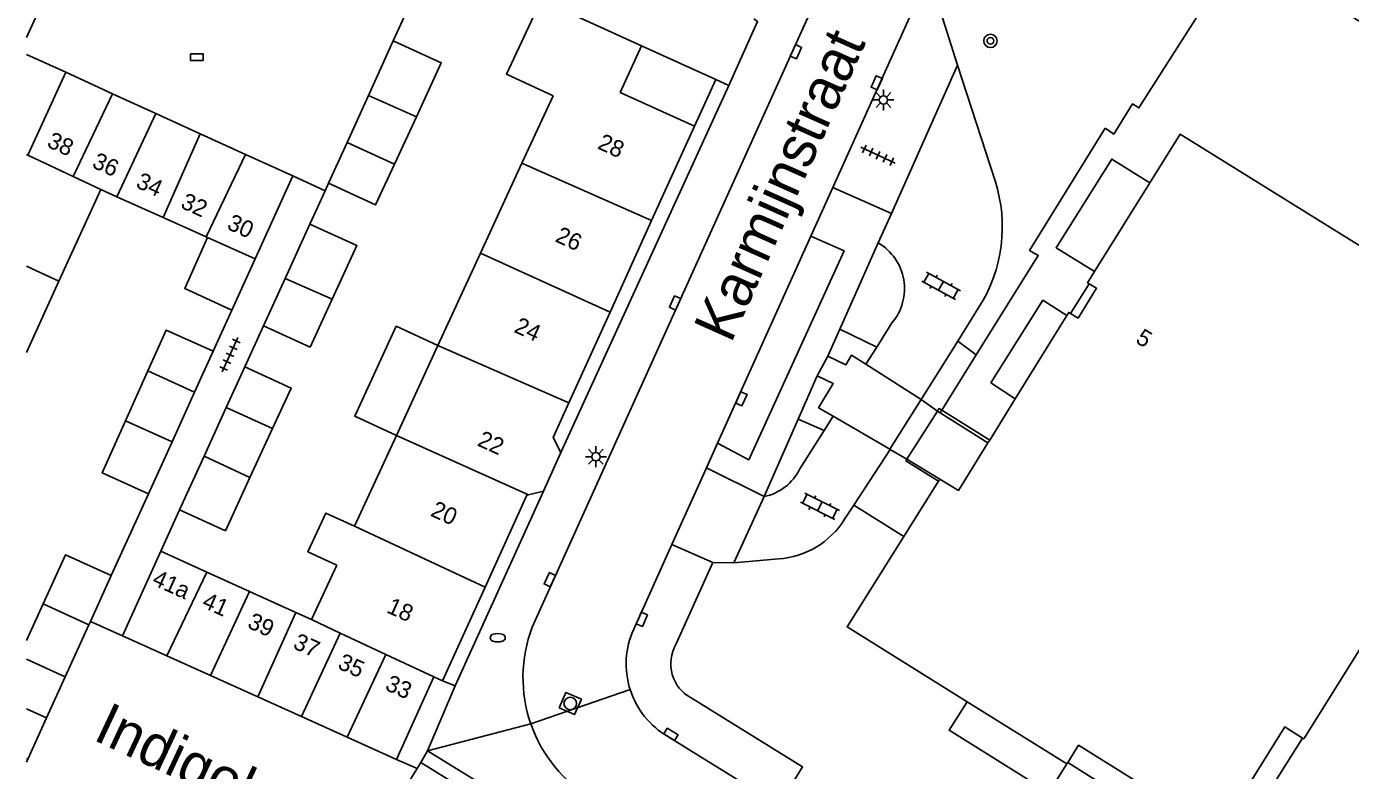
# Model space of a CAD drawing. Extents: x 131000 to 133014, y 396499 to 399001.
# Drawn here: x 131000 to 131078.8, y 398230.7 to 398275 of the extents above; entities that cross this region are included whole.
import ezdxf

# ---------------------------------------------------------------- set-up
doc = ezdxf.new("R2010")
doc.units = 0
for name, color, linetype in [('gg-afsc-muur', 7, 'Continuous'), ('gg-anno-huisnummerreeks BGT', 7, 'Continuous'), ('gg-anno-openbare ruimte label', 7, 'Continuous'), ('gg-bbg-bijgebouw', 7, 'Continuous'), ('gg-bbg-gedigitaliseerde bebouwing', 7, 'Continuous'), ('gg-bbg-gedigitaliseerde bijgebouw', 7, 'Continuous'), ('gg-bbg-hoofdgebouw', 7, 'Continuous'), ('gg-bbg-luifel en loopbrug', 7, 'Continuous'), ('gg-bbg-onder overbouw', 7, 'Continuous'), ('gg-bbg-pand overbouw', 7, 'Continuous'), ('gg-bbg-tussenscheiding', 7, 'Continuous'), ('gg-knt-verharding', 7, 'Continuous'), ('gg-knt-verharding nz', 7, 'Continuous'), ('gt-grn-groengrens', 7, 'Continuous'), ('gt-grn-weggrens', 7, 'Continuous'), ('gt-symb-boom', 7, 'Continuous'), ('gt-symb-brandkraan', 7, 'Continuous'), ('gt-symb-klinker verharding', 7, 'Continuous'), ('gt-symb-kolk', 7, 'Continuous'), ('gt-symb-kolk center center', 7, 'Continuous'), ('gt-symb-lichtmast', 7, 'Continuous'), ('gt-symb-rioolschacht', 7, 'Continuous'), ('gt-symb-tegel verharding', 7, 'Continuous')]:
    doc.layers.add(name, color=color, linetype=linetype)

# ---------------------------------------------------------------- blocks, each defined once
blk = doc.blocks.new('gt0-KL1')
at = {"layer": 'gt-symb-klinker verharding'}
for p, q in [((-1.15, 0.3), (1.15, 0.3)), ((-1, -0.3), (-1, 0.3)), ((-0.5, 0.3), (-0.5, 0.45)), ((0, -0.3), (0, 0.3)), ((0.5, 0.3), (0.5, 0.45)), ((1, -0.3), (1, 0.3)), ((-1.15, -0.3), (1.15, -0.3)), ((-0.5, -0.45), (-0.5, -0.3)), ((0.5, -0.45), (0.5, -0.3))]:
    blk.add_line(p, q, dxfattribs=at)
blk = doc.blocks.new('gt0-LMAST')
at = {"layer": 'gt-symb-lichtmast'}
for p, q in [((-0.182, 0.173), (-0.447, 0.438)), ((-0.005, 0.246), (-0.005, 0.621)), ((0.172, 0.173), (0.437, 0.438)), ((-0.255, -0.004), (-0.63, -0.004)), ((-0.182, -0.181), (-0.447, -0.446)), ((-0.005, -0.254), (-0.005, -0.629)), ((0.437, -0.446), (0.172, -0.181)), ((0.245, -0.004), (0.62, -0.004))]:
    blk.add_line(p, q, dxfattribs=at)
blk.add_circle((-0.005, -0.004), 0.25, dxfattribs=at)
blk = doc.blocks.new('gt0-RS')
at = {"layer": 'gt-symb-rioolschacht'}
blk.add_lwpolyline([(-0.5, -0.5), (0.5, -0.5), (0.5, 0.5), (-0.5, 0.5)], close=True, dxfattribs=at)
blk.add_circle((0, 0), 0.375, dxfattribs=at)
blk = doc.blocks.new('gt0-KOLK')
at = {"layer": 'gt-symb-kolk'}
blk.add_lwpolyline([(0, 0), (0.375, 0), (0.375, 0.4), (-0.375, 0.4), (-0.375, 0), (0, 0)], dxfattribs=at)
blk = doc.blocks.new('gt0-TEG1')
at = {"layer": 'gt-symb-tegel verharding'}
for p, q in [((-1.125, 0), (1.125, 0)), ((-0.9, -0.25), (-0.9, 0.25)), ((-0.45, -0.25), (-0.45, 0.25)), ((0, -0.25), (0, 0.25)), ((0.45, -0.25), (0.45, 0.25)), ((0.9, -0.25), (0.9, 0.25))]:
    blk.add_line(p, q, dxfattribs=at)
blk = doc.blocks.new('gt0-BOOM')
at = {"layer": 'gt-symb-boom'}
for radius in [0.4, 0.2]:
    blk.add_circle((0, 0), radius, dxfattribs=at)
blk = doc.blocks.new('gt0-BR')
at = {"layer": 'gt-symb-brandkraan'}
for centre, radius, start, end in [((-0.244, 0), 0.206, 107.56694, 252.43307), ((0.599, -2.664), 3, 106.89205, 107.56694), ((0, -0.691), 0.938, 73.10799, 106.89205), ((-0.599, -2.664), 3, 72.43309, 73.10799), ((0.244, 0), 0.206, 287.56695, 72.43309), ((0.599, 2.664), 3, 252.43307, 253.10797), ((0, 0.691), 0.938, 253.10797, 286.89206), ((-0.599, 2.664), 3, 286.89206, 287.56695)]:
    blk.add_arc(centre, radius, start, end, dxfattribs=at)
blk = doc.blocks.new('gt0-KOLKCC')
at = {"layer": 'gt-symb-kolk center center'}
blk.add_lwpolyline([(-0.375, 0.2), (0.375, 0.2), (0.375, -0.2), (-0.375, -0.2)], close=True, dxfattribs=at)

msp = doc.modelspace()

# ---------------------------------------------------------------- linework, layer by layer
at = {"layer": 'gg-afsc-muur'}
for p, q in [((131017.785, 398265.243), (131016.876, 398263.243)), ((131017.987, 398265.686), (131017.785, 398265.243)), ((131012.233, 398258.136), (131011.121, 398255.687)), ((131014.118, 398257.191), (131013.009, 398254.757)), ((131007.262, 398247.192), (131005.05, 398242.321)), ((131009.12, 398246.227), (131007.999, 398243.771)), ((131002.308, 398236.285), (131001.197, 398233.838))]:
    msp.add_line(p, q, dxfattribs=at)
for points in [[(131030.658, 398276.587), (131024.267, 398279.491), (131021.845, 398274.166)], [(131000.491, 398276.7), (131000.967, 398276.483), (131000, 398274.363)]]:
    msp.add_lwpolyline(points, dxfattribs=at)
at = {"layer": 'gg-bbg-bijgebouw'}
for p, q in [((131021.845, 398274.166), (131020.367, 398270.917)), ((131000, 398273.357), (131002.335, 398272.292)), ((131002.335, 398272.292), (131005.129, 398271.017)), ((131005.129, 398271.017), (131007.712, 398269.838)), ((131020.367, 398270.917), (131019.091, 398268.113)), ((131007.712, 398269.838), (131010.347, 398268.636)), ((131010.347, 398268.636), (131013.043, 398267.406)), ((131013.043, 398267.406), (131015.86, 398266.121)), ((131015.86, 398266.121), (131013.619, 398261.188)), ((131016.876, 398263.243), (131015.408, 398260.022)), ((131013.619, 398261.188), (131012.233, 398258.136)), ((131015.408, 398260.022), (131014.118, 398257.191)), ((131010.008, 398253.238), (131008.666, 398250.284)), ((131011.899, 398252.323), (131010.578, 398249.425)), ((131008.666, 398250.284), (131007.262, 398247.192)), ((131010.578, 398249.425), (131009.12, 398246.227)), ((131005.724, 398238.728), (131007.999, 398243.771)), ((131005.05, 398242.321), (131003.81, 398239.591)), ((131003.717, 398239.386), (131002.308, 398236.285)), ((131003.81, 398239.591), (131003.717, 398239.386)), ((131008.359, 398237.539), (131005.724, 398238.728)), ((131010.959, 398236.366), (131008.359, 398237.539)), ((131000, 398237.334), (131002.308, 398236.285)), ((131013.771, 398235.097), (131010.959, 398236.366)), ((131024.251, 398236.29), (131022.031, 398231.37)), ((131016.385, 398233.917), (131013.771, 398235.097)), ((131019.095, 398232.695), (131016.385, 398233.917)), ((131022.031, 398231.37), (131019.095, 398232.695)), ((131000, 398231.43), (131000.085, 398231.391)), ((131000, 398231.204), (131000.085, 398231.391))]:
    msp.add_line(p, q, dxfattribs=at)
at = {"layer": 'gg-bbg-gedigitaliseerde bebouwing'}
for p, q in [((131029.505, 398266.875), (131027.033, 398261.515)), ((131004.42, 398265.31), (131001.932, 398259.852)), ((131027.033, 398261.515), (131024.502, 398256.025)), ((131000, 398255.613), (131001.932, 398259.852)), ((131024.502, 398256.025), (131022.033, 398250.67)), ((131022.033, 398250.67), (131019.535, 398245.253)), ((131018.472, 398242.949), (131016.974, 398239.7))]:
    msp.add_line(p, q, dxfattribs=at)
for points in [[(131030.658, 398276.587), (131028.576, 398272.188), (131031.354, 398270.884), (131029.505, 398266.875)], [(131019.535, 398245.253), (131017.823, 398246.042), (131016.761, 398243.738), (131018.472, 398242.949)]]:
    msp.add_lwpolyline(points, dxfattribs=at)
at = {"layer": 'gg-bbg-gedigitaliseerde bijgebouw'}
for p, q in [((131023.216, 398269.651), (131021.914, 398266.828)), ((131021.914, 398266.828), (131019.091, 398268.113)), ((131005.374, 398264.883), (131004.42, 398265.31)), ((131008.131, 398263.647), (131005.374, 398264.883)), ((131010.709, 398262.492), (131008.131, 398263.647)), ((131010.709, 398262.492), (131010.783, 398262.459)), ((131005.889, 398251.532), (131007.222, 398254.508)), ((131007.222, 398254.508), (131010.008, 398253.238)), ((131011.899, 398252.323), (131014.648, 398251.07)), ((131014.648, 398251.07), (131013.305, 398248.156)), ((131010.747, 398242.525), (131007.999, 398243.771)), ((131013.29, 398241.371), (131010.747, 398242.525)), ((131016.036, 398240.125), (131013.29, 398241.371)), ((131000, 398238.457), (131000.988, 398240.632)), ((131016.974, 398239.7), (131016.036, 398240.125))]:
    msp.add_line(p, q, dxfattribs=at)
for points in [[(131021.845, 398274.166), (131024.699, 398272.867), (131023.216, 398269.651)], [(131016.876, 398263.243), (131019.673, 398261.969), (131018.205, 398258.786)], [(131012.233, 398258.136), (131009.421, 398259.418), (131010.783, 398262.459)], [(131018.205, 398258.786), (131016.888, 398255.929), (131014.118, 398257.191)], [(131007.262, 398247.192), (131004.508, 398248.448), (131005.889, 398251.532)], [(131013.305, 398248.156), (131011.843, 398244.986), (131009.12, 398246.227)], [(131000.988, 398240.632), (131002.319, 398243.562), (131005.05, 398242.321)]]:
    msp.add_lwpolyline(points, dxfattribs=at)
at = {"layer": 'gg-bbg-hoofdgebouw'}
for p, q in [((131030.658, 398276.587), (131036.622, 398273.877)), ((131039.781, 398269.08), (131037.227, 398263.46)), ((131066.89, 398265.707), (131063.594, 398260.423)), ((131037.227, 398263.46), (131034.748, 398258.005)), ((131034.748, 398258.005), (131032.293, 398252.602)), ((131061.951, 398257.804), (131058.876, 398252.838)), ((131058.876, 398252.838), (131057.363, 398250.393)), ((131057.363, 398250.393), (131057.254, 398250.218)), ((131031.828, 398249.64), (131030.794, 398247.341)), ((131052.243, 398244.641), (131054.312, 398247.933)), ((131054.312, 398247.933), (131054.389, 398248.055)), ((131030.794, 398247.341), (131029.887, 398247.125)), ((131027.308, 398241.632), (131024.771, 398236.05)), ((131024.771, 398236.05), (131024.251, 398236.29)), ((131061.951, 398231.1), (131056.01, 398234.804)), ((131023.481, 398231.18), (131023.261, 398230.827)), ((131023.481, 398231.18), (131028.631, 398228.006)), ((131062.004, 398231.185), (131061.951, 398231.1)), ((131023.261, 398230.827), (131018.239, 398222.781))]:
    msp.add_line(p, q, dxfattribs=at)
for points in [[(131039.781, 398269.08), (131035.357, 398271.093), (131036.622, 398273.877)], [(131082.525, 398262.226), (131081.543, 398260.637), (131068.702, 398268.613), (131066.89, 398265.707)], [(131063.594, 398260.423), (131063.182, 398259.762), (131063.275, 398259.704)], [(131063.275, 398259.704), (131063.708, 398259.434), (131062.618, 398257.655), (131062.169, 398257.93)], [(131062.169, 398257.93), (131062.068, 398257.992), (131061.951, 398257.804)], [(131032.293, 398252.602), (131031.36, 398250.55), (131031.828, 398249.64)], [(131057.254, 398250.218), (131055.501, 398247.388), (131054.389, 398248.055)], [(131027.308, 398241.632), (131029.793, 398247.103), (131029.887, 398247.125)], [(131056.01, 398234.804), (131048.861, 398239.26), (131052.243, 398244.641)], [(131083.835, 398245.034), (131076.061, 398232.59), (131075.976, 398232.643)]]:
    msp.add_lwpolyline(points, dxfattribs=at)
at = {"layer": 'gg-bbg-luifel en loopbrug'}
for p, q in [((131036.622, 398273.877), (131041.047, 398271.866)), ((131041.047, 398271.866), (131039.781, 398269.08)), ((131019.091, 398268.113), (131017.987, 398265.686)), ((131062.169, 398257.93), (131063.275, 398259.704)), ((131011.121, 398255.687), (131010.008, 398253.238)), ((131013.009, 398254.757), (131011.899, 398252.323)), ((131054.243, 398252.12), (131052.422, 398249.244)), ((131057.363, 398250.393), (131054.504, 398252.163)), ((131000, 398234.381), (131001.197, 398233.838)), ((131001.197, 398233.838), (131000.085, 398231.391))]:
    msp.add_line(p, q, dxfattribs=at)
for points in [[(131021.914, 398266.828), (131020.791, 398264.393), (131017.987, 398265.686)], [(131066.89, 398265.707), (131064.622, 398267.122), (131061.31, 398261.848), (131063.594, 398260.423)], [(131022.033, 398250.67), (131019.551, 398251.814), (131022.02, 398257.169), (131024.502, 398256.025)], [(131007.222, 398254.508), (131008.313, 398256.944), (131011.121, 398255.687)], [(131014.648, 398251.07), (131015.762, 398253.487), (131013.009, 398254.757)], [(131054.504, 398252.163), (131054.336, 398252.267), (131054.243, 398252.12)], [(131052.422, 398249.244), (131052.366, 398249.156), (131054.312, 398247.933)]]:
    msp.add_lwpolyline(points, dxfattribs=at)
at = {"layer": 'gg-bbg-onder overbouw'}
msp.add_lwpolyline([(131075.976, 398232.643), (131074.926, 398233.303), (131070.993, 398227.007), (131062.654, 398232.216), (131062.004, 398231.185)], dxfattribs=at)
at = {"layer": 'gg-bbg-pand overbouw'}
msp.add_lwpolyline([(131062.004, 398231.185), (131071.359, 398225.289), (131075.976, 398232.643)], dxfattribs=at)
at = {"layer": 'gg-bbg-tussenscheiding'}
for p, q in [((131002.335, 398272.292), (131000.08, 398267.35)), ((131002.774, 398266.084), (131005.129, 398271.017)), ((131020.367, 398270.917), (131023.216, 398269.651)), ((131007.712, 398269.838), (131005.374, 398264.883)), ((131008.131, 398263.647), (131010.347, 398268.636)), ((131000, 398267.388), (131000.08, 398267.35)), ((131013.043, 398267.406), (131010.709, 398262.492)), ((131000.08, 398267.35), (131002.774, 398266.084)), ((131029.505, 398266.875), (131037.227, 398263.46)), ((131002.774, 398266.084), (131004.42, 398265.31)), ((131010.783, 398262.459), (131013.619, 398261.188)), ((131027.033, 398261.515), (131034.748, 398258.005)), ((131000, 398260.743), (131001.932, 398259.852)), ((131015.408, 398260.022), (131018.205, 398258.786)), ((131024.502, 398256.025), (131032.293, 398252.602)), ((131008.666, 398250.284), (131005.889, 398251.532)), ((131022.033, 398250.67), (131029.887, 398247.125)), ((131010.578, 398249.425), (131013.305, 398248.156)), ((131027.308, 398241.632), (131019.535, 398245.253)), ((131010.747, 398242.525), (131008.359, 398237.539)), ((131010.959, 398236.366), (131013.29, 398241.371)), ((131003.717, 398239.386), (131000.988, 398240.632)), ((131016.036, 398240.125), (131013.771, 398235.097)), ((131016.974, 398239.7), (131018.684, 398238.899)), ((131016.385, 398233.917), (131018.684, 398238.899)), ((131018.684, 398238.899), (131021.397, 398237.627)), ((131021.397, 398237.627), (131019.095, 398232.695)), ((131021.397, 398237.627), (131024.251, 398236.29))]:
    msp.add_line(p, q, dxfattribs=at)
at = {"layer": 'gg-knt-verharding'}
for p, q in [((131052.891, 398289.65), (131030.11, 398239.238)), ((131058.613, 398288.965), (131048.013, 398265.425)), ((131051.506, 398263.887), (131055.446, 398272.724)), ((131057.674, 398265.822), (131055.446, 398272.724)), ((131041.82, 398271.515), (131031.828, 398249.64)), ((131015.86, 398266.121), (131017.785, 398265.243)), ((131048.013, 398265.425), (131046.708, 398262.528)), ((131050.723, 398262.131), (131051.506, 398263.887)), ((131048.441, 398256.998), (131050.723, 398262.131)), ((131056.714, 398258.298), (131055.45, 398256.282)), ((131050.627, 398255.931), (131051.537, 398257.369)), ((131047.725, 398255.386), (131048.441, 398256.998)), ((131049.981, 398254.908), (131050.627, 398255.931)), ((131055.45, 398256.282), (131053.267, 398252.805)), ((131049.981, 398254.908), (131053.267, 398252.805)), ((131056.561, 398255.467), (131054.504, 398252.163)), ((131047.093, 398254.217), (131045.956, 398251.628)), ((131054.243, 398252.12), (131053.267, 398252.805)), ((131045.956, 398251.628), (131043.933, 398247.021)), ((131048.04, 398251.817), (131047.494, 398250.953)), ((131051.419, 398249.85), (131048.04, 398251.817)), ((131054.406, 398252.006), (131054.243, 398252.12)), ((131054.504, 398252.163), (131054.406, 398252.006)), ((131057.254, 398250.218), (131054.406, 398252.006)), ((131047.494, 398250.953), (131046.048, 398248.668)), ((131041.153, 398250.203), (131040.492, 398248.736)), ((131049.265, 398246.513), (131051.44, 398249.838)), ((131051.419, 398249.85), (131051.44, 398249.838)), ((131051.44, 398249.838), (131052.422, 398249.244)), ((131040.492, 398248.736), (131038.435, 398244.173)), ((131052.422, 398249.244), (131054.389, 398248.055)), ((131030.794, 398247.341), (131025.521, 398235.76)), ((131042.112, 398243.078), (131043.933, 398247.021)), ((131048.714, 398245.67), (131049.265, 398246.513)), ((131038.435, 398244.173), (131036.161, 398239.13)), ((131040.861, 398243.09), (131038.67, 398238.219)), ((131042.112, 398243.078), (131040.861, 398243.09)), ((131044.788, 398243.307), (131042.112, 398243.078)), ((131005.724, 398238.728), (131003.81, 398239.591)), ((131025.521, 398235.76), (131024.771, 398236.05)), ((131038.2, 398232.731), (131069.351, 398213.47)), ((131022.031, 398231.37), (131023.261, 398230.827)), ((131023.881, 398231.89), (131023.481, 398231.18))]:
    msp.add_line(p, q, dxfattribs=at)
for points in [[(131059.981, 398287.67), (131054.537, 398275.539), (131055.446, 398272.724)], [(131056.561, 398255.467), (131060.246, 398261.385), (131059.736, 398261.688), (131064.237, 398268.957), (131064.746, 398268.612), (131065.863, 398270.406), (131066.239, 398270.172), (131072.313, 398279.7), (131085.931, 398271.28), (131084.159, 398268.673), (131085.814, 398267.548)], [(131041.82, 398271.515), (131043.527, 398275.32), (131043.311, 398275.47)], [(131046.708, 398262.528), (131048.691, 398261.67), (131043.009, 398249.206), (131041.153, 398250.203)], [(131058.876, 398252.838), (131057.424, 398253.8), (131060.523, 398258.714), (131061.951, 398257.804)], [(131049.981, 398254.908), (131049.13, 398255.437), (131048.795, 398254.874), (131047.725, 398255.386)], [(131047.093, 398254.217), (131048.037, 398253.76), (131047.171, 398252.316), (131048.04, 398251.817)], [(131039.571, 398235.03), (131046.211, 398230.931), (131045.451, 398229.701), (131046.996, 398228.753), (131047.753, 398229.979), (131070.741, 398215.789)], [(131023.881, 398231.89), (131065.027, 398206.532), (131067.569, 398203.827)]]:
    msp.add_lwpolyline(points, dxfattribs=at)
for centre, radius, start, end in [((131049.235, 398263.076), 8.875, 327.43067, 18.02698), ((131049.115, 398259.405), 3.165, 319.94676, 59.45362), ((131043.288, 398250.031), 3.078, 282.09481, 333.72264), ((131044.413, 398248.373), 5.08, 274.23642, 327.84978), ((131037.988, 398236.255), 8.423, 159.263, 199.22406), ((131040.703, 398237.051), 4.995, 155.40268, 197.65509), ((131040.688, 398237.067), 2.324, 150.29066, 241.26289), ((131040.699, 398237.053), 4.992, 197.68523, 239.95749), ((131037.99, 398236.254), 8.425, 199.20716, 239.16016)]:
    msp.add_arc(centre, radius, start, end, dxfattribs=at)
at = {"layer": 'gg-knt-verharding nz'}
msp.add_line((131046.708, 398262.528), (131041.153, 398250.203), dxfattribs=at)
at = {"layer": 'gt-grn-groengrens'}
for p, q in [((131048.441, 398256.998), (131050.627, 398255.931)), ((131055.45, 398256.282), (131056.561, 398255.467)), ((131047.494, 398250.953), (131045.956, 398251.628)), ((131049.265, 398246.513), (131052.243, 398244.641))]:
    msp.add_line(p, q, dxfattribs=at)
msp.add_lwpolyline([(131061.951, 398231.1), (131060.883, 398229.407), (131054.943, 398233.111), (131056.01, 398234.804)], dxfattribs=at)
at = {"layer": 'gt-grn-weggrens'}
for p, q in [((131041.047, 398271.866), (131041.82, 398271.515)), ((131048.013, 398265.425), (131051.506, 398263.887)), ((131047.093, 398254.217), (131047.725, 398255.386)), ((131053.267, 398252.805), (131051.419, 398249.85)), ((131040.492, 398248.736), (131043.933, 398247.021)), ((131040.861, 398243.09), (131038.435, 398244.173)), ((131023.881, 398231.89), (131025.521, 398235.76)), ((131030.034, 398233.482), (131035.943, 398235.536)), ((131023.881, 398231.89), (131030.034, 398233.482))]:
    msp.add_line(p, q, dxfattribs=at)

# ---------------------------------------------------------------- block references
at = {"layer": 'gt-symb-boom'}
msp.add_blockref('gt0-BOOM', (131057.4, 398274.164), dxfattribs=at)
at = {"layer": 'gt-symb-brandkraan'}
msp.add_blockref('gt0-BR', (131028.063, 398238.615), dxfattribs=at)
at = {"layer": 'gt-symb-klinker verharding'}
for p, rotation in [((131054.459, 398259.571), -28.87101790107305), ((131047.245, 398246.443), -26.616299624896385)]:
    msp.add_blockref('gt0-KL1', p, dxfattribs=dict(at, rotation=rotation))
at = {"layer": 'gt-symb-kolk'}
for p, rotation in [((131045.639, 398273.6), -114.38706671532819), ((131050.815, 398271.583), 65.86887479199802), ((131038.801, 398258.472), 65.22886109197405), ((131042.388, 398252.928), -114.20684398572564), ((131031.344, 398241.98), 63.716687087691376), ((131036.458, 398239.788), -112.64190009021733), ((131038.268, 398232.689), -31.671318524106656)]:
    msp.add_blockref('gt0-KOLK', p, dxfattribs=dict(at, rotation=rotation))
at = {"layer": 'gt-symb-kolk center center'}
msp.add_blockref('gt0-KOLKCC', (131010.138, 398273.203), dxfattribs=at)
at = {"layer": 'gt-symb-lichtmast'}
for p in [(131051.034, 398270.649), (131033.911, 398249.402)]:
    msp.add_blockref('gt0-LMAST', p, dxfattribs=at)
at = {"layer": 'gt-symb-rioolschacht', "rotation": -23.770475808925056}
msp.add_blockref('gt0-RS', (131032.381, 398234.701), dxfattribs=at)
at = {"layer": 'gt-symb-tegel verharding'}
for p, rotation in [((131050.711, 398267.354), -24.823140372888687), ((131012.122, 398255.472), 65.5370731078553)]:
    msp.add_blockref('gt0-TEG1', p, dxfattribs=dict(at, rotation=rotation))

# ---------------------------------------------------------------- texts
at = {"layer": 'gg-anno-huisnummerreeks BGT'}
for s, rotation, p in [('38', 335.5, (131001.156, 398267.882)), ('28', 335.5, (131033.941, 398267.776)), ('36', 335.5, (131003.845, 398266.656)), ('34', 335.5, (131006.454, 398265.465)), ('32', 335.5, (131009.12, 398264.249)), ('30', 335.5, (131011.876, 398262.991)), ('26', 335.5, (131031.425, 398262.239)), ('24', 335.5, (131028.973, 398256.843)), ('5', 328.5, (131065.982, 398256.232)), ('22', 335.8, (131026.788, 398250.08)), ('20', 335.5, (131024, 398245.9)), ('41a', 335.7, (131007.419, 398241.804)), ('41', 335.7, (131010.39, 398240.463)), ('18', 335.5, (131021.386, 398240.148)), ('39', 335.7, (131013.096, 398239.241)), ('37', 335.7, (131015.81, 398238.017)), ('35', 335.7, (131018.47, 398236.816)), ('33', 335.7, (131021.294, 398235.542))]:
    msp.add_text(s, height=1, rotation=rotation, dxfattribs=at).set_placement(p)
at = {"layer": 'gg-anno-openbare ruimte label'}
for s, rotation, p in [('Karmijnstraat', 65.9, (131041.951, 398256.099)), ('Indigolaan', 334.9, (131003.895, 398232.571))]:
    msp.add_text(s, height=2.5, rotation=rotation, dxfattribs=at).set_placement(p)

doc.saveas('drawing.dxf')
